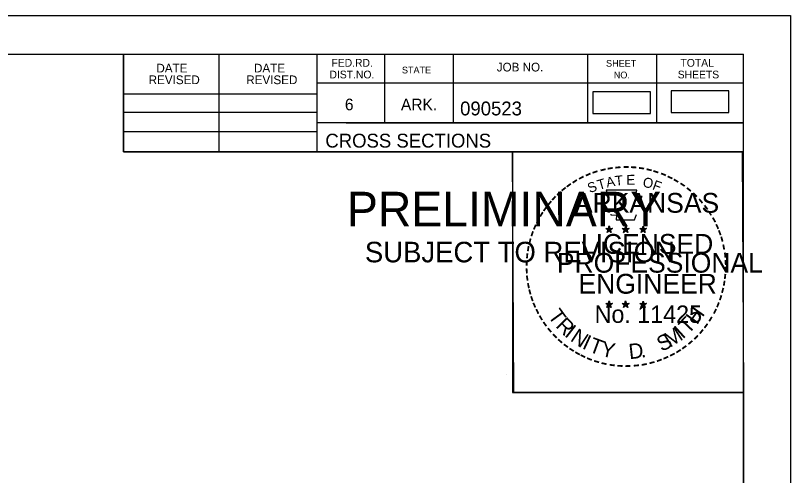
# Model space of a CAD drawing. Extents: x 1406028 to 1412453, y 321733 to 325986.
# Drawn here: x 1406674.5 to 1406752.8, y 323379.6 to 323426 of the extents above; entities that cross this region are included whole.
import ezdxf

# ---------------------------------------------------------------- set-up
doc = ezdxf.new("R2010")
doc.units = 0
for name, color, linetype in [('R_Border', 7, 'Continuous'), ('R_Border PE', 7, 'Continuous'), ('R_Border Prem', 7, 'Continuous'), ('R_Fin Surface', 7, 'Continuous'), ('R_No Plot', 7, 'Continuous')]:
    doc.layers.add(name, color=color, linetype=linetype)

msp = doc.modelspace()

# ---------------------------------------------------------------- linework, layer by layer
at = {"layer": 'R_Border'}
for p, q in [((1406431.89, 323422.139), (1406748.07, 323422.139)), ((1406685.43, 323412.259), (1406685.43, 323422.139)), ((1406695.11, 323412.259), (1406695.11, 323422.139)), ((1406704.97, 323422.139), (1406704.97, 323412.259)), ((1406711.81, 323422.139), (1406711.81, 323415.199)), ((1406718.75, 323422.139), (1406718.75, 323415.199)), ((1406732.33, 323422.139), (1406732.33, 323415.199)), ((1406739.27, 323422.139), (1406739.27, 323415.199)), ((1406748.07, 323216.679), (1406748.07, 323422.139)), ((1406748.07, 323419.199), (1406704.97, 323419.199)), ((1406748.07, 323419.219), (1406748.07, 323419.219)), ((1406685.43, 323418.119), (1406704.97, 323418.119)), ((1406685.43, 323416.259), (1406704.97, 323416.259)), ((1406748.07, 323415.199), (1406704.97, 323415.199)), ((1406707.93, 323415.199), (1406748.07, 323415.199)), ((1406685.43, 323414.319), (1406704.97, 323414.319)), ((1406748.07, 323412.259), (1406685.43, 323412.259))]:
    msp.add_line(p, q, dxfattribs=at)
at = {"layer": 'R_Border PE'}
for p, q in [((1406734.155, 323404.514), (1406734.504, 323404.403)), ((1406734.155, 323404.514), (1406734.408, 323404.469)), ((1406734.155, 323404.514), (1406734.392, 323404.392)), ((1406734.288, 323404.106), (1406734.504, 323404.403)), ((1406734.288, 323404.106), (1406734.414, 323404.35)), ((1406734.288, 323404.106), (1406734.502, 323404.323)), ((1406734.504, 323404.768), (1406734.463, 323404.516)), ((1406734.717, 323404.106), (1406734.502, 323404.32)), ((1406734.504, 323404.403), (1406734.504, 323404.768)), ((1406734.504, 323404.768), (1406734.553, 323404.518)), ((1406734.851, 323404.514), (1406734.504, 323404.403)), ((1406734.717, 323404.106), (1406734.504, 323404.403)), ((1406734.851, 323404.514), (1406734.565, 323404.465)), ((1406734.717, 323404.106), (1406734.58, 323404.397)), ((1406734.851, 323404.514), (1406734.647, 323404.412)), ((1406735.825, 323404.514), (1406736.174, 323404.403)), ((1406735.825, 323404.514), (1406736.078, 323404.469)), ((1406735.825, 323404.514), (1406736.062, 323404.392)), ((1406735.958, 323404.106), (1406736.174, 323404.403)), ((1406735.958, 323404.106), (1406736.084, 323404.35)), ((1406735.958, 323404.106), (1406736.172, 323404.323)), ((1406736.174, 323404.768), (1406736.133, 323404.516)), ((1406736.387, 323404.106), (1406736.172, 323404.32)), ((1406736.174, 323404.403), (1406736.174, 323404.768)), ((1406736.174, 323404.768), (1406736.223, 323404.518)), ((1406736.521, 323404.514), (1406736.174, 323404.403)), ((1406736.387, 323404.106), (1406736.174, 323404.403)), ((1406736.521, 323404.514), (1406736.235, 323404.465)), ((1406736.387, 323404.106), (1406736.25, 323404.397)), ((1406736.521, 323404.514), (1406736.317, 323404.412)), ((1406737.589, 323404.502), (1406737.938, 323404.391)), ((1406737.589, 323404.502), (1406737.842, 323404.457)), ((1406737.589, 323404.502), (1406737.826, 323404.38)), ((1406737.722, 323404.094), (1406737.938, 323404.391)), ((1406737.722, 323404.094), (1406737.848, 323404.338)), ((1406737.722, 323404.094), (1406737.936, 323404.311)), ((1406737.938, 323404.756), (1406737.897, 323404.504)), ((1406738.151, 323404.094), (1406737.936, 323404.308)), ((1406737.938, 323404.391), (1406737.938, 323404.756)), ((1406737.938, 323404.756), (1406737.987, 323404.506)), ((1406738.285, 323404.502), (1406737.938, 323404.391)), ((1406738.151, 323404.094), (1406737.938, 323404.391)), ((1406738.285, 323404.502), (1406737.999, 323404.453)), ((1406738.151, 323404.094), (1406738.014, 323404.385)), ((1406738.285, 323404.502), (1406738.081, 323404.4)), ((1406734.151, 323396.941), (1406734.5, 323396.83)), ((1406734.151, 323396.941), (1406734.404, 323396.896)), ((1406734.151, 323396.941), (1406734.388, 323396.819)), ((1406734.284, 323396.533), (1406734.5, 323396.83)), ((1406734.284, 323396.533), (1406734.41, 323396.777)), ((1406734.284, 323396.533), (1406734.498, 323396.75)), ((1406734.5, 323397.195), (1406734.459, 323396.943)), ((1406734.713, 323396.533), (1406734.498, 323396.747)), ((1406734.5, 323396.83), (1406734.5, 323397.195)), ((1406734.5, 323397.195), (1406734.549, 323396.945)), ((1406734.847, 323396.941), (1406734.5, 323396.83)), ((1406734.713, 323396.533), (1406734.5, 323396.83)), ((1406734.847, 323396.941), (1406734.561, 323396.892)), ((1406734.713, 323396.533), (1406734.576, 323396.824)), ((1406734.847, 323396.941), (1406734.643, 323396.839)), ((1406735.82, 323396.941), (1406736.169, 323396.83)), ((1406735.82, 323396.941), (1406736.073, 323396.896)), ((1406735.82, 323396.941), (1406736.057, 323396.819)), ((1406735.953, 323396.533), (1406736.169, 323396.83)), ((1406735.953, 323396.533), (1406736.079, 323396.777)), ((1406735.953, 323396.533), (1406736.167, 323396.75)), ((1406736.169, 323397.195), (1406736.128, 323396.943)), ((1406736.382, 323396.533), (1406736.167, 323396.747)), ((1406736.169, 323396.83), (1406736.169, 323397.195)), ((1406736.169, 323397.195), (1406736.218, 323396.945)), ((1406736.516, 323396.941), (1406736.169, 323396.83)), ((1406736.382, 323396.533), (1406736.169, 323396.83)), ((1406736.516, 323396.941), (1406736.23, 323396.892)), ((1406736.382, 323396.533), (1406736.245, 323396.824)), ((1406736.516, 323396.941), (1406736.312, 323396.839)), ((1406737.587, 323396.931), (1406737.936, 323396.82)), ((1406737.587, 323396.931), (1406737.84, 323396.886)), ((1406737.587, 323396.931), (1406737.824, 323396.809)), ((1406737.72, 323396.523), (1406737.936, 323396.82)), ((1406737.72, 323396.523), (1406737.846, 323396.767)), ((1406737.72, 323396.523), (1406737.934, 323396.74)), ((1406737.936, 323397.185), (1406737.895, 323396.933)), ((1406738.149, 323396.523), (1406737.934, 323396.737)), ((1406737.936, 323396.82), (1406737.936, 323397.185)), ((1406737.936, 323397.185), (1406737.985, 323396.935)), ((1406738.283, 323396.931), (1406737.936, 323396.82)), ((1406738.149, 323396.523), (1406737.936, 323396.82)), ((1406738.283, 323396.931), (1406737.997, 323396.882)), ((1406738.149, 323396.523), (1406738.012, 323396.814)), ((1406738.283, 323396.931), (1406738.079, 323396.829))]:
    msp.add_line(p, q, dxfattribs=at)
for points in [[(1406734.196, 323408.392), (1406734.465, 323407.565)], [(1406737.707, 323407.47), (1406737.849, 323407.754), (1406737.164, 323407.73), (1406737.312, 323408.392), (1406734.196, 323408.392)], [(1406734.688, 323405.969), (1406734.688, 323405.882), (1406735.251, 323405.863), (1406735.197, 323405.39), (1406737.067, 323405.39), (1406737.268, 323405.926)], [(1406734.504, 323404.768), (1406734.717, 323404.106), (1406734.155, 323404.514), (1406734.851, 323404.514), (1406734.288, 323404.106), (1406734.504, 323404.768)], [(1406736.174, 323404.768), (1406736.387, 323404.106), (1406735.825, 323404.514), (1406736.521, 323404.514), (1406735.958, 323404.106), (1406736.174, 323404.768)], [(1406737.938, 323404.756), (1406738.151, 323404.094), (1406737.589, 323404.502), (1406738.285, 323404.502), (1406737.722, 323404.094), (1406737.938, 323404.756)], [(1406734.5, 323397.195), (1406734.713, 323396.533), (1406734.151, 323396.941), (1406734.847, 323396.941), (1406734.284, 323396.533), (1406734.5, 323397.195)], [(1406736.169, 323397.195), (1406736.382, 323396.533), (1406735.82, 323396.941), (1406736.516, 323396.941), (1406735.953, 323396.533), (1406736.169, 323397.195)], [(1406737.936, 323397.185), (1406738.149, 323396.523), (1406737.587, 323396.931), (1406738.283, 323396.931), (1406737.72, 323396.523), (1406737.936, 323397.185)]]:
    msp.add_lwpolyline(points, dxfattribs=at)
for centre, radius in [((1406734.503, 323404.403), 0.172), ((1406734.503, 323404.403), 0.145), ((1406734.503, 323404.403), 0.116), ((1406734.503, 323404.403), 0.0991), ((1406734.503, 323404.403), 0.0747), ((1406734.503, 323404.403), 0.0495), ((1406734.503, 323404.403), 0.0296), ((1406736.173, 323404.403), 0.172), ((1406736.173, 323404.403), 0.145), ((1406736.173, 323404.403), 0.116), ((1406736.173, 323404.403), 0.0991), ((1406736.173, 323404.403), 0.0747), ((1406736.173, 323404.403), 0.0495), ((1406736.173, 323404.403), 0.0296), ((1406737.937, 323404.391), 0.172), ((1406737.937, 323404.391), 0.145), ((1406737.937, 323404.391), 0.116), ((1406737.937, 323404.391), 0.0991), ((1406737.937, 323404.391), 0.0747), ((1406737.937, 323404.391), 0.0495), ((1406737.937, 323404.391), 0.0296), ((1406734.499, 323396.83), 0.172), ((1406734.499, 323396.83), 0.145), ((1406734.499, 323396.83), 0.116), ((1406734.499, 323396.83), 0.0991), ((1406734.499, 323396.83), 0.0747), ((1406734.499, 323396.83), 0.0495), ((1406734.499, 323396.83), 0.0296), ((1406736.168, 323396.83), 0.172), ((1406736.168, 323396.83), 0.145), ((1406736.168, 323396.83), 0.116), ((1406736.168, 323396.83), 0.0991), ((1406736.168, 323396.83), 0.0747), ((1406736.168, 323396.83), 0.0495), ((1406736.168, 323396.83), 0.0296), ((1406737.935, 323396.82), 0.172), ((1406737.935, 323396.82), 0.145), ((1406737.935, 323396.82), 0.116), ((1406737.935, 323396.82), 0.0991), ((1406737.935, 323396.82), 0.0747), ((1406737.935, 323396.82), 0.0495), ((1406737.935, 323396.82), 0.0296)]:
    msp.add_circle(centre, radius, dxfattribs=at)
at = {"layer": 'R_Fin Surface'}
for points in [[(1406740.76, 323416.238), (1406746.594, 323416.238), (1406746.594, 323418.424), (1406740.76, 323418.424)], [(1406732.847, 323416.13), (1406738.68, 323416.13), (1406738.68, 323418.316), (1406732.847, 323418.316)]]:
    msp.add_lwpolyline(points, close=True, dxfattribs=at)
at = {"layer": 'R_No Plot'}
for p, q in [((1406419.489, 323426.034), (1406752.822, 323426.034)), ((1406724.104, 323389.804), (1406724.104, 323389.804))]:
    msp.add_line(p, q, dxfattribs=at)
for points in [[(1406419.482, 323426.034), (1406752.822, 323426.034), (1406752.822, 323212.696), (1406419.482, 323212.696)], [(1406665.81, 323422.139), (1406685.43, 323422.139), (1406685.43, 323412.259), (1406701.542, 323412.259), (1406724.741, 323412.259), (1406724.741, 323387.927), (1406748.07, 323387.927), (1406748.07, 323216.679), (1406431.89, 323216.679), (1406431.89, 323422.139)], [(1406724.741, 323412.259), (1406747.949, 323412.259), (1406748.07, 323387.927), (1406724.862, 323387.927)]]:
    msp.add_lwpolyline(points, close=True, dxfattribs=at)

# ---------------------------------------------------------------- texts
at = {"layer": 'R_Border'}
for s, height, p in [('FED.RD.', 0.7819, (1406706.45, 323420.859)), ('SHEET', 0.684, (1406734.19, 323420.859)), ('TOTAL', 0.7819, (1406741.71, 323420.859)), ('DATE', 0.8792, (1406688.767, 323420.276)), ('DATE', 0.8792, (1406698.627, 323420.276)), ('STATE', 0.684, (1406713.57, 323420.179)), ('JOB NO.', 0.8792, (1406723.15, 323420.379)), ('REVISED', 0.8792, (1406687.987, 323419.096)), ('REVISED', 0.8792, (1406697.847, 323419.096)), ('DIST.NO.', 0.7819, (1406706.25, 323419.679)), ('NO.', 0.684, (1406734.97, 323419.679)), ('SHEETS', 0.7819, (1406741.43, 323419.679)), ('6', 1.172, (1406707.81, 323416.459)), ('ARK.', 1.1723, (1406713.47, 323416.459)), ('090523', 1.4, (1406719.446, 323415.939)), ('CROSS SECTIONS', 1.4, (1406705.833, 323412.689))]:
    msp.add_text(s, height=height, rotation=360, dxfattribs=at).set_placement(p)
at = {"layer": 'R_Border PE'}
for s, height, rotation, p in [('-', 1.6, 13.63015, (1406733.693, 323409.76)), ('-', 1.6, 10.21935, (1406734.371, 323409.922)), ('-', 1.6, 5.89682, (1406735.1, 323410.032)), ('-', 1.6, 0.18623, (1406735.872, 323410.104)), ('-', 1.6, 357.74304, (1406736.595, 323410.091)), ('-', 1.6, 352.16172, (1406737.339, 323410.035)), ('-', 1.6, 347.20489, (1406738.058, 323409.921)), ('-', 1.6, 28.79182, (1406731.676, 323408.933)), ('-', 1.6, 24.30721, (1406732.309, 323409.25)), ('-', 1.6, 19.17608, (1406732.943, 323409.519)), ('T', 1, 6.02276, (1406735.139, 323408.818)), ('E', 1, 0.83234, (1406736.244, 323408.928)), ('-', 1.6, 342.3362, (1406738.693, 323409.766)), ('-', 1.6, 337.85509, (1406739.428, 323409.543)), ('-', 1.6, 334.12109, (1406740.059, 323409.272)), ('-', 1.6, 36.23174, (1406730.501, 323408.168)), ('-', 1.6, 34.06357, (1406731.079, 323408.563)), ('S', 1, 21.59401, (1406732.55, 323408.07)), ('T', 1, 16.4036, (1406733.464, 323408.401)), ('A', 1, 11.21318, (1406734.29, 323408.652)), ('O', 1, 350.4515, (1406737.848, 323408.718)), ('F', 1, 340.07066, (1406738.802, 323408.49)), ('-', 1.6, 329.64089, (1406740.638, 323408.989)), ('-', 1.6, 325.86266, (1406741.281, 323408.628)), ('-', 1.6, 42.96224, (1406729.592, 323407.373)), ('-', 1.6, 38.95066, (1406730.025, 323407.79)), ('-', 1.6, 320.52971, (1406741.891, 323408.202)), ('-', 1.6, 48.42305, (1406729.144, 323406.895)), ('ARKANSAS', 2, 360, (1406731.048, 323406.104)), ('-', 1.6, 315.57859, (1406742.49, 323407.714)), ('-', 1.6, 309.87973, (1406743.059, 323407.164)), ('-', 1.6, 54.23247, (1406728.328, 323405.842)), ('-', 1.6, 50.61417, (1406728.741, 323406.409)), ('-', 1.6, 306.65218, (1406743.584, 323406.562)), ('-', 1.6, 58.07063, (1406728.003, 323405.315)), ('-', 1.4, 303.67529, (1406744.07, 323405.994)), ('-', 1.6, 62.87135, (1406727.69, 323404.701)), ('-', 1.6, 299.66835, (1406744.389, 323405.387)), ('-', 1.6, 67.77427, (1406727.431, 323404.09)), ('DWB', 0.01, 360, (1406734.491, 323404.398)), ('DWB', 0.01, 360, (1406736.16, 323404.398)), ('DWB', 0.01, 360, (1406737.925, 323404.387)), ('-', 1.6, 294.66279, (1406744.713, 323404.775)), ('-', 1.6, 290.57283, (1406744.97, 323404.198)), ('-', 1.6, 75.46096, (1406727.015, 323402.746)), ('-', 1.6, 72.39447, (1406727.212, 323403.46)), ('LICENSED', 2, 360, (1406731.646, 323401.955)), ('-', 1.6, 285.12326, (1406745.204, 323403.618)), ('-', 1.6, 81.20126, (1406726.883, 323402.033)), ('-', 1.6, 280.54934, (1406745.404, 323402.876)), ('-', 1.6, 85.18634, (1406726.807, 323401.342)), ('PROFESSIONAL', 2, 360, (1406729.222, 323400.051)), ('-', 1.6, 276.59616, (1406745.566, 323402.108)), ('-', 1.6, 89.06224, (1406726.782, 323400.641)), ('-', 1.6, 274.33011, (1406745.626, 323401.386)), ('-', 1.6, 94.19588, (1406726.817, 323399.916)), ('-', 1.6, 269.94067, (1406745.66, 323400.754)), ('-', 1.6, 98.94793, (1406726.889, 323399.249)), ('ENGINEER', 2, 360, (1406731.409, 323397.926)), ('-', 1.6, 263.5172, (1406745.641, 323400.088)), ('-', 1.6, 101.71495, (1406727.024, 323398.516)), ('-', 1.6, 260.99529, (1406745.57, 323399.434)), ('-', 1.6, 105.45785, (1406727.186, 323397.921)), ('-', 1.6, 255.7626, (1406745.46, 323398.756)), ('-', 1.6, 109.08742, (1406727.401, 323397.29)), ('-', 1.6, 252.86809, (1406745.279, 323398.036)), ('-', 1.6, 114.06432, (1406727.655, 323396.694)), ('T', 1.54, 306.04056, (1406728.259, 323395.669)), ('No. 11425', 1.757, 360, (1406733.037, 323394.975)), ('DWB', 0.01, 360, (1406734.487, 323396.825)), ('DWB', 0.01, 360, (1406736.156, 323396.826)), ('DWB', 0.01, 360, (1406737.923, 323396.816)), ('H', 1.54, 54.60883, (1406743.379, 323394.704)), ('-', 1.6, 247.88866, (1406745.056, 323397.363)), ('-', 1.6, 115.72885, (1406727.96, 323396.076)), ('-', 1.6, 120.44712, (1406728.317, 323395.49)), ('T', 1.54, 46.64442, (1406742.49, 323393.761)), ('-', 1.6, 244.61971, (1406744.794, 323396.734)), ('-', 1.6, 125.89344, (1406728.72, 323394.929)), ('R', 1.54, 314.00497, (1406729.022, 323394.621)), ('-', 1.6, 233.84524, (1406743.998, 323395.329)), ('-', 1.6, 239.07125, (1406744.4, 323395.982)), ('-', 1.6, 130.71812, (1406729.182, 323394.377)), ('I', 1.54, 321.96938, (1406729.922, 323393.689)), ('N', 1.54, 326.50021, (1406730.489, 323393.217)), ('M', 1.54, 32.65632, (1406740.644, 323392.436)), ('I', 1.54, 42.11359, (1406741.928, 323393.283)), ('-', 1.6, 231.25377, (1406743.568, 323394.763)), ('-', 1.6, 134.22381, (1406729.699, 323393.832)), ('-', 1.6, 138.93382, (1406730.224, 323393.368)), ('I', 1.54, 335.36034, (1406731.697, 323392.431)), ('T', 1.54, 339.89117, (1406732.358, 323392.104)), ('S', 1.54, 26.9312, (1406739.805, 323392.03)), ('-', 1.6, 225.76533, (1406743.089, 323394.199)), ('-', 1.6, 144.64634, (1406730.78, 323392.962)), ('Y', 1.54, 347.85558, (1406733.575, 323391.658)), ('D', 1.54, 6.39691, (1406736.56, 323391.3)), ('-', 1.6, 215.73633, (1406742.018, 323393.218)), ('-', 1.6, 221.08509, (1406742.567, 323393.69)), ('-', 1.6, 148.08978, (1406731.341, 323392.591)), ('-', 1.6, 151.57039, (1406731.92, 323392.266)), ('-', 1.6, 154.60019, (1406732.442, 323392.019)), ('-', 1.6, 207.35684, (1406740.926, 323392.485)), ('-', 1.6, 212.24909, (1406741.484, 323392.831)), ('-', 1.6, 158.56121, (1406733.066, 323391.765)), ('-', 1.6, 162.79826, (1406733.753, 323391.552)), ('-', 1.6, 167.55551, (1406734.468, 323391.388)), ('.', 1.54, 13.76417, (1406737.752, 323391.427)), ('-', 1.6, 195.47429, (1406739.006, 323391.651)), ('-', 1.6, 200.71842, (1406739.683, 323391.893)), ('-', 1.6, 204.25161, (1406740.302, 323392.166)), ('-', 1.6, 173.11546, (1406735.24, 323391.278)), ('-', 1.6, 176.51827, (1406735.988, 323391.225)), ('-', 1.6, 181.59176, (1406736.732, 323391.244)), ('-', 1.6, 185.81666, (1406737.541, 323391.32)), ('-', 1.6, 191.28576, (1406738.277, 323391.452))]:
    msp.add_text(s, height=height, rotation=rotation, dxfattribs=at).set_placement(p)
at = {"layer": 'R_Border Prem'}
for s, height, p in [('PRELIMINARY', 3.5, (1406708.021, 323404.722)), ('DWB', 0.01, (1406708.767, 323406.572)), ('SUBJECT TO REVISION', 2.07511, (1406709.83, 323401.093))]:
    msp.add_text(s, height=height, rotation=360, dxfattribs=at).set_placement(p)

doc.saveas('drawing.dxf')
